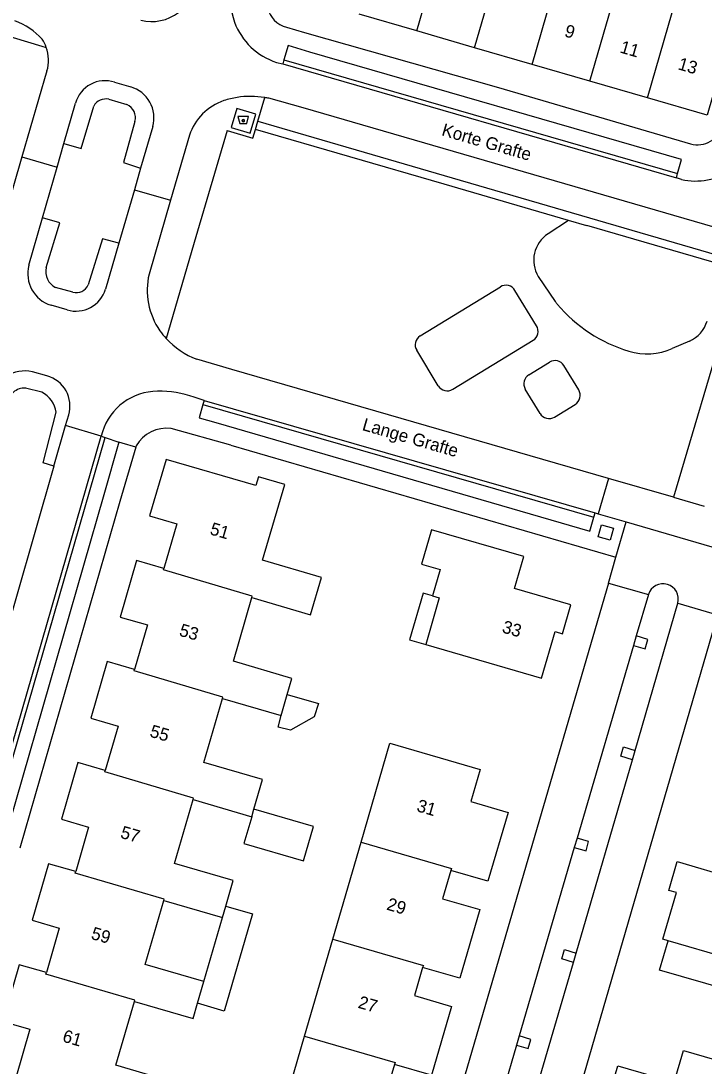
# Model space of a CAD drawing. Extents: x 194485 to 197793, y 468269 to 470822.
# Drawn here: x 194959.8 to 195024.7, y 469740.5 to 469839.8 of the extents above; entities that cross this region are included whole.
import ezdxf

# ---------------------------------------------------------------- set-up
doc = ezdxf.new("R2010")
doc.units = 0
for name, color, linetype in [('BGT grensvlak gebouwinstallatie plus 1', 7, 'Continuous'), ('BGT grensvlak onbegroeid terreindeel', 7, 'Continuous'), ('BGT grensvlak ondersteunend wegdeel', 7, 'Continuous'), ('BGT grensvlak pand op maaiveld', 7, 'Continuous'), ('BGT grensvlak pand op maaiveld LR', 7, 'Continuous'), ('BGT grensvlak vegetatieobject', 7, 'Continuous'), ('BGT grensvlak wegdeel', 7, 'Continuous'), ('BGT puntobject bak afval apart plaats', 7, 'Continuous'), ('BGT tekst huisnummerreeks', 7, 'Continuous'), ('BGT tekst openbare ruimte label weg', 7, 'Continuous')]:
    doc.layers.add(name, color=color, linetype=linetype)

msp = doc.modelspace()

# ---------------------------------------------------------------- linework, layer by layer
at = {"layer": 'BGT grensvlak gebouwinstallatie plus 1'}
for p, q in [((194985.092, 469775.784), (194988.048, 469774.934)), ((194988.048, 469774.934), (194987.644, 469773.657)), ((194984.217, 469772.699), (194984.508, 469773.778)), ((194987.644, 469773.657), (194985.405, 469772.412)), ((194985.405, 469772.412), (194984.217, 469772.699)), ((194981.716, 469764.181), (194980.978, 469761.645)), ((194987.578, 469763.264), (194981.928, 469764.909)), ((194986.628, 469760), (194987.578, 469763.264)), ((194980.978, 469761.645), (194986.628, 469760)), ((194979.244, 469755.682), (194981.778, 469754.944)), ((194977.166, 469748.539), (194978.927, 469754.593)), ((194981.778, 469754.944), (194979.095, 469745.727)), ((195020.447, 469749.618), (195021.261, 469752.401)), ((195026.955, 469747.713), (195020.447, 469749.618)), ((194979.095, 469745.727), (194976.562, 469746.464))]:
    msp.add_line(p, q, dxfattribs=at)
msp.add_lwpolyline([(194998.889, 469785.159), (194997.996, 469785.417), (194996.713, 469780.973), (194998.24, 469780.532)], dxfattribs=at)
at = {"layer": 'BGT grensvlak onbegroeid terreindeel'}
for p, q in [((195011.805, 469820.815), (195009.857, 469819.543)), ((195008.931, 469815.481), (195010.542, 469813.114)), ((194997.715, 469809.853), (195005.338, 469814.506)), ((195008.768, 469810.807), (195006.713, 469814.174)), ((195000.813, 469804.779), (195008.436, 469809.433)), ((195023.292, 469809.353), (195021.663, 469808.642)), ((194999.438, 469805.112), (194997.383, 469808.478)), ((195008.028, 469806.156), (195009.992, 469807.355)), ((195012.774, 469804.717), (195011.367, 469807.022)), ((195009.104, 469802.476), (195007.696, 469804.781)), ((195010.478, 469802.143), (195012.442, 469803.342))]:
    msp.add_line(p, q, dxfattribs=at)
for centre, radius, start, end in [((195011.499, 469817.032), 3, 123.18523, 211.13065), ((195005.86, 469813.653), 1, 31.40324, 121.44775), ((195012.898, 469814.706), 2.843, 214.04858, 220.35104), ((195021.674, 469822.112), 14.327, 220.19755, 253.16504), ((195007.915, 469810.286), 0.999, 301.41439, 31.41757), ((195022.094, 469812.102), 2.998, 293.5568, 343.65956), ((194998.238, 469808.999), 1.001, 121.46781, 211.38317), ((195019.265, 469814.131), 5.99, 253.11796, 293.6036), ((195010.513, 469806.501), 1.001, 31.40527, 121.36698), ((195008.551, 469805.302), 1.001, 121.46781, 211.38317), ((195000.292, 469805.633), 1, 211.37258, 301.39967), ((195011.921, 469804.195), 1, 301.40324, 31.44775), ((195009.957, 469802.996), 0.999, 211.35154, 301.40163)]:
    msp.add_arc(centre, radius, start, end, dxfattribs=at)
at = {"layer": 'BGT grensvlak ondersteunend wegdeel'}
for p, q in [((194968.152, 469832.327), (194969.843, 469831.811)), ((194964.73, 469813.988), (194963.077, 469814.44)), ((194961.779, 469804.492), (194960.242, 469804.884))]:
    msp.add_line(p, q, dxfattribs=at)
for points in [[(194963.881, 469828.127), (194965.509, 469827.657), (194966.704, 469831.678)], [(194970.618, 469830.202), (194969.542, 469826.305), (194971.16, 469825.786)], [(194962.195, 469816.33), (194963.489, 469820.589), (194961.846, 469821.064)], [(194969.087, 469818.644), (194967.527, 469819.081), (194966.184, 469814.696)], [(194962.931, 469797.473), (194961.915, 469797.777), (194963.148, 469802.59)]]:
    msp.add_lwpolyline(points, dxfattribs=at)
for centre, radius, start, end in [((194967.883, 469830.987), 1.367, 78.66573, 149.61853), ((194969.316, 469830.566), 1.352, 344.36492, 67.07211), ((194963.886, 469815.968), 1.729, 167.92608, 242.10771), ((194965.033, 469815.212), 1.261, 256.07753, 335.84839), ((194960.123, 469803.314), 1.574, 85.65344, 178.44427), ((194960.513, 469802.137), 2.673, 9.75094, 61.73938)]:
    msp.add_arc(centre, radius, start, end, dxfattribs=at)
at = {"layer": 'BGT grensvlak pand op maaiveld'}
for p, q in [((194997.401, 469838.81), (194991.926, 469840.398)), ((195002.875, 469837.222), (194997.401, 469838.81)), ((195008.35, 469835.634), (195002.875, 469837.222)), ((195013.824, 469834.046), (195008.35, 469835.634)), ((195019.298, 469832.459), (195013.824, 469834.046)), ((194978.939, 469775.398), (194984.508, 469773.778)), ((194984.508, 469773.778), (194985.092, 469775.784)), ((194976.147, 469765.801), (194981.716, 469764.181)), ((194981.716, 469764.181), (194981.928, 469764.909)), ((194989.423, 469752.552), (194992.107, 469761.769)), ((194973.358, 469756.213), (194978.927, 469754.593)), ((194978.927, 469754.593), (194979.244, 469755.682)), ((194986.739, 469743.334), (194989.423, 469752.552)), ((195027.769, 469750.495), (195021.261, 469752.401)), ((194976.562, 469746.464), (194977.166, 469748.539))]:
    msp.add_line(p, q, dxfattribs=at)
for points in [[(195022.067, 469842.01), (195027.734, 469840.37), (195024.965, 469830.815), (195019.298, 469832.459)], [(194981.718, 469784.988), (194987.297, 469783.366), (194988.326, 469786.904), (194982.751, 469788.533), (194984.855, 469795.739), (194982.357, 469796.468), (194982.104, 469795.623), (194973.572, 469798.117), (194972.012, 469792.742), (194974.594, 469791.988), (194973.36, 469787.762)], [(194998.24, 469780.532), (195009.244, 469777.328), (195010.532, 469781.764), (195011.238, 469781.561), (195012.031, 469784.295), (195006.658, 469785.855), (195007.549, 469788.88), (194998.785, 469791.417), (194997.844, 469788.164)], [(194973.36, 469787.762), (194970.781, 469788.516), (194969.221, 469783.144), (194971.803, 469782.394), (194970.576, 469778.171)], [(194997.844, 469788.164), (194999.61, 469787.654), (194998.889, 469785.159)], [(194985.092, 469775.784), (194985.539, 469777.321), (194979.969, 469778.941), (194981.718, 469784.988)], [(194998.889, 469785.159), (194999.523, 469784.976), (194998.24, 469780.532)], [(194970.576, 469778.171), (194967.994, 469778.921), (194966.432, 469773.543), (194969.015, 469772.794), (194967.791, 469768.574)], [(194981.928, 469764.909), (194982.744, 469767.714), (194977.175, 469769.334), (194978.939, 469775.398)], [(194992.107, 469761.769), (194994.847, 469771.178), (195003.425, 469768.662), (195002.528, 469765.612), (195006.057, 469764.588), (195004.156, 469758.054), (195000.626, 469759.08)], [(194967.791, 469768.574), (194965.211, 469769.324), (194963.641, 469763.938), (194966.222, 469763.186), (194964.992, 469758.965)], [(194979.244, 469755.682), (194979.955, 469758.127), (194974.386, 469759.747), (194976.147, 469765.801)], [(195021.261, 469752.401), (195020.754, 469752.549), (195022.048, 469756.973), (195021.339, 469757.182), (195022.135, 469759.914), (195027.489, 469758.357), (195028.364, 469761.373), (195034.723, 469759.52)], [(194964.992, 469758.965), (194962.412, 469759.718), (194960.853, 469754.345), (194963.435, 469753.596), (194962.21, 469749.374)], [(195000.626, 469759.08), (194999.846, 469756.393), (195003.379, 469755.368), (195001.468, 469748.836), (194997.941, 469749.866)], [(194977.166, 469748.539), (194971.597, 469750.159), (194973.358, 469756.213)], [(194962.21, 469749.374), (194959.629, 469750.123), (194958.065, 469744.741), (194960.643, 469743.989), (194959.302, 469739.389), (194973.317, 469735.307), (194974.377, 469738.951), (194968.808, 469740.571), (194970.569, 469746.626)], [(194997.941, 469749.866), (194997.162, 469747.197), (195000.694, 469746.163), (194998.793, 469739.625), (194995.261, 469740.652)], [(194970.569, 469746.626), (194976.138, 469745.006), (194976.562, 469746.464)], [(194995.261, 469740.652), (194994.48, 469737.974), (194998.01, 469736.942), (194996.105, 469730.412), (194984.004, 469733.94), (194986.739, 469743.334)], [(195015.11, 469733.168), (195016.402, 469737.584), (195015.692, 469737.794), (195016.492, 469740.528), (195021.833, 469738.97), (195022.711, 469741.983), (195033.535, 469738.829)]]:
    msp.add_lwpolyline(points, dxfattribs=at)
at = {"layer": 'BGT grensvlak pand op maaiveld LR'}
for p, q in [((194997.401, 469838.81), (195000.166, 469848.349)), ((195002.875, 469837.222), (195005.641, 469846.765)), ((195008.35, 469835.634), (195011.117, 469845.18)), ((195013.824, 469834.046), (195016.591, 469843.595)), ((195019.298, 469832.459), (195022.067, 469842.01))]:
    msp.add_line(p, q, dxfattribs=at)
for points in [[(194981.718, 469784.988), (194981.756, 469785.118), (194973.321, 469787.632), (194973.36, 469787.762)], [(194978.939, 469775.398), (194978.978, 469775.532), (194970.541, 469778.037), (194970.576, 469778.171)], [(194976.147, 469765.801), (194976.185, 469765.93), (194967.748, 469768.441), (194967.791, 469768.574)], [(194992.107, 469761.769), (195000.7, 469759.267), (195000.626, 469759.08)], [(194973.358, 469756.213), (194973.397, 469756.348), (194964.952, 469758.829), (194964.992, 469758.965)], [(194989.423, 469752.552), (194998.016, 469750.049), (194997.941, 469749.866)], [(194970.569, 469746.626), (194970.61, 469746.765), (194962.17, 469749.237), (194962.21, 469749.374)], [(194986.739, 469743.334), (194995.333, 469740.832), (194995.261, 469740.652)]]:
    msp.add_lwpolyline(points, dxfattribs=at)
at = {"layer": 'BGT grensvlak vegetatieobject'}
msp.add_line((195013.548, 469820.309), (195011.805, 469820.815), dxfattribs=at)
for points in [[(194982.29, 469830.247), (195000, 469825.088), (195000, 469825.077), (195028.366, 469816.824)], [(195011.805, 469820.815), (195000, 469824.244), (194982.058, 469829.458)], [(195028.151, 469816.094), (195013.553, 469820.331), (195013.548, 469820.309)], [(195017.969, 469780.44), (195019.074, 469780.129), (195019.335, 469781.015), (195018.235, 469781.344)], [(195017.873, 469769.589), (195016.773, 469769.915), (195017.031, 469770.803), (195018.127, 469770.467)], [(195012.355, 469761.246), (195013.474, 469760.94), (195013.709, 469761.84), (195012.615, 469762.135)], [(195012.271, 469750.345), (195011.167, 469750.67), (195011.434, 469751.558), (195012.518, 469751.213)], [(195006.866, 469742.477), (195007.97, 469742.155), (195008.219, 469743.028), (195007.122, 469743.355)]]:
    msp.add_lwpolyline(points, dxfattribs=at)
at = {"layer": 'BGT grensvlak wegdeel'}
for p, q in [((194985.029, 469839.155), (194986.74, 469838.656)), ((194986.74, 469838.656), (195005.143, 469833.432)), ((194984.057, 469835.823), (194984.658, 469835.678)), ((194984.772, 469836.061), (194984.658, 469835.678)), ((194984.658, 469835.678), (195022.06, 469824.875)), ((194984.772, 469836.061), (195022.168, 469825.26)), ((194962.264, 469835.012), (194959.884, 469826.84)), ((194968.679, 469833.946), (194970.22, 469833.487)), ((194982.29, 469830.247), (194982.949, 469832.486)), ((195005.143, 469833.432), (195023.398, 469828.081)), ((194963.881, 469828.127), (194964.982, 469831.946)), ((194972.308, 469829.74), (194971.16, 469825.786)), ((194982.058, 469829.458), (194982.29, 469830.247)), ((194975.8, 469828.9), (194974.006, 469822.732)), ((194963.23, 469825.867), (194963.881, 469828.127)), ((194959.884, 469826.84), (194957.524, 469818.735)), ((194959.884, 469826.84), (194963.23, 469825.867)), ((195022.168, 469825.26), (195022.544, 469826.608)), ((194961.846, 469821.064), (194963.23, 469825.867)), ((194971.16, 469825.786), (194970.564, 469823.733)), ((195022.06, 469824.875), (195022.168, 469825.26)), ((195022.533, 469824.709), (195022.06, 469824.875)), ((194970.564, 469823.733), (194969.087, 469818.644)), ((194970.564, 469823.733), (194974.006, 469822.732)), ((194974.006, 469822.732), (194971.965, 469815.717)), ((194960.546, 469816.555), (194961.846, 469821.064)), ((194969.087, 469818.644), (194967.824, 469814.294)), ((195027.6, 469814.229), (195021.784, 469794.526)), ((194964.18, 469812.314), (194962.649, 469812.753)), ((194962.266, 469806.039), (194960.885, 469806.437)), ((194977.185, 469803.707), (194976.244, 469804.015)), ((194977.185, 469803.707), (194977.077, 469803.322)), ((194977.185, 469803.707), (195014.332, 469793.03)), ((194977.077, 469803.322), (195014.221, 469792.646)), ((194964.036, 469801.326), (194964.329, 469802.348)), ((194962.931, 469797.473), (194964.036, 469801.326)), ((194967.403, 469800.329), (194964.036, 469801.326)), ((194967.532, 469800.748), (194967.403, 469800.329)), ((194979.737, 469799.458), (194974.072, 469801.037)), ((194978.304, 469801.623), (195013.832, 469791.299)), ((194944.369, 469720.504), (194967.403, 469800.329)), ((194944.753, 469720.393), (194967.782, 469800.199)), ((194967.403, 469800.329), (194967.782, 469800.199)), ((194969.101, 469799.747), (194967.656, 469794.737)), ((194967.782, 469800.199), (194969.101, 469799.747)), ((194970.703, 469799.269), (194969.193, 469794.121)), ((194970.738, 469799.39), (194970.703, 469799.269)), ((194979.737, 469799.458), (195016.311, 469788.836)), ((194962.931, 469797.473), (194952.48, 469761.199)), ((195015.603, 469796.318), (195014.615, 469792.948)), ((195021.784, 469794.526), (195015.603, 469796.318)), ((194967.656, 469794.737), (194958.001, 469761.199)), ((194969.193, 469794.121), (194959.695, 469761.199)), ((195021.784, 469794.526), (195024.702, 469793.66)), ((195014.221, 469792.646), (195014.332, 469793.03)), ((195014.332, 469793.03), (195014.615, 469792.948)), ((195014.615, 469792.948), (195017.285, 469792.175)), ((195013.832, 469791.299), (195014.221, 469792.646)), ((195016.311, 469788.836), (195017.285, 469792.175)), ((195017.285, 469792.175), (195027.651, 469789.174)), ((195015.593, 469786.375), (195016.311, 469788.836)), ((195015.593, 469786.375), (195019.396, 469785.282)), ((195019.396, 469785.282), (195018.235, 469781.344)), ((195018.127, 469770.467), (195022.18, 469784.465)), ((195022.18, 469784.465), (195025.971, 469783.366)), ((195018.235, 469781.344), (195017.969, 469780.44)), ((195017.969, 469780.44), (195012.615, 469762.135)), ((195017.873, 469769.589), (195018.127, 469770.467)), ((195012.518, 469751.213), (195017.873, 469769.589)), ((195012.615, 469762.135), (195012.355, 469761.246)), ((195012.355, 469761.246), (195007.122, 469743.355)), ((195012.271, 469750.345), (195012.518, 469751.213)), ((195007.886, 469735.359), (195012.271, 469750.345)), ((195007.122, 469743.355), (195006.866, 469742.477)), ((195006.866, 469742.477), (195005.058, 469736.297))]:
    msp.add_line(p, q, dxfattribs=at)
for points in [[(194957.666, 469838.594), (194961.774, 469837.374), (194962.204, 469837.247)], [(195022.544, 469826.608), (194987.245, 469836.803), (194985.178, 469837.42), (194984.772, 469836.061)], [(195025.729, 469820.133), (194986.587, 469831.494), (194983.337, 469832.412)], [(194980.285, 469831.449), (194979.749, 469829.626), (194981.572, 469829.09), (194982.108, 469830.913), (194980.285, 469831.449)], [(194979.388, 469829.355), (194976.39, 469819.252), (194973.586, 469809.603)], [(194979.388, 469829.355), (194981.817, 469828.64), (194982.058, 469829.458)], [(195015.603, 469796.318), (194979.819, 469806.646), (194976.507, 469807.636)], [(194977.077, 469803.322), (194976.722, 469802.063), (194978.304, 469801.623)], [(194970.703, 469799.269), (194969.402, 469799.657), (194969.101, 469799.747)], [(195014.617, 469790.768), (195014.948, 469791.902), (195016.083, 469791.573), (195015.756, 469790.435), (195014.617, 469790.768)], [(195015.593, 469786.375), (194998.562, 469728.002), (195001.333, 469727.194)], [(195025.971, 469783.366), (195009, 469724.97), (195004.21, 469726.35)]]:
    msp.add_lwpolyline(points, dxfattribs=at)
for centre, radius, start, end in [((194985.736, 469841.668), 6.005, 163.78606, 199.73872), ((194972.206, 469843.943), 4.24, 255.85266, 307.21969), ((194985.651, 469841.567), 2.491, 192.56707, 255.53311), ((194957.04, 469833.669), 6.467, 42.45867, 70.25327), ((194986.043, 469841.867), 6.362, 200.48898, 251.80549), ((194958.767, 469836.022), 3.648, 19.61149, 33.46036), ((194958.794, 469836.037), 3.619, 343.54321, 19.53234), ((194967.782, 469831.187), 2.901, 71.98502, 164.83991), ((194969.397, 469830.573), 3.028, 344.02652, 74.23058), ((194981.602, 469824.395), 8.2, 98.99867, 107.96847), ((194981.61, 469824.392), 8.204, 80.60575, 99.04555), ((194981.581, 469824.261), 8.338, 77.84481, 80.55945), ((194980.776, 469827.23), 5.249, 108.93265, 161.45118), ((195024.044, 469830.489), 2.493, 254.99428, 345.38337), ((195023.894, 469830.734), 6.177, 257.27058, 303.5292), ((194963.604, 469815.764), 3.159, 165.49616, 252.40043), ((194978.465, 469814.173), 6.681, 166.63956, 214.99467), ((194965.007, 469815.135), 2.939, 253.65382, 343.38186), ((194979.063, 469814.614), 7.424, 215.13064, 222.45323), ((194979.098, 469814.636), 7.464, 222.39875, 249.68864), ((194960.173, 469803.168), 3.345, 77.71624, 165.26846), ((194961.502, 469803.19), 2.949, 343.4098, 74.99421), ((194972.783, 469799.083), 5.509, 90.18874, 162.41097), ((194973.02, 469795.352), 9.243, 69.5857, 91.58047), ((194973.612, 469797.77), 3.299, 81.98905, 150.58981), ((195020.782, 469784.854), 1.451, 344.45078, 162.83923)]:
    msp.add_arc(centre, radius, start, end, dxfattribs=at)
at = {"layer": 'BGT puntobject bak afval apart plaats'}
msp.add_lwpolyline([(194981.235, 469830.01), (194981.41, 469830.685), (194980.41, 469830.685), (194980.585, 469830.01)], close=True, dxfattribs=at)
msp.add_circle((194980.91, 469830.285), 0.1, dxfattribs=at)
for start, end in [(0, 180), (180, 0)]:
    msp.add_arc((194980.91, 469830.285), 0.1, start, end, dxfattribs=at)

# ---------------------------------------------------------------- texts
at = {"layer": 'BGT tekst huisnummerreeks'}
for s, rotation, p in [('9', 343.8, (195011.346, 469838.306)), ('11', 343.8, (195016.612, 469836.778)), ('13', 343.8, (195022.125, 469835.179)), ('51', 343.7, (194977.666, 469791.016)), ('53', 343.8, (194974.747, 469781.394)), ('33', 343.8, (195005.418, 469781.702)), ('55', 343.8, (194971.955, 469771.796)), ('31', 343.8, (194997.307, 469764.72)), ('57', 343.8, (194969.165, 469762.191)), ('29', 343.6, (194994.454, 469755.37)), ('59', 343.8, (194966.376, 469752.593)), ('27', 343.8, (194991.734, 469746.049)), ('61', 343.8, (194963.662, 469742.836))]:
    msp.add_text(s, height=1.2, rotation=rotation, dxfattribs=at).set_placement(p)
at = {"layer": 'BGT tekst openbare ruimte label weg'}
for s, rotation, p in [('Korte Grafte', 343.8, (194999.674, 469828.905)), ('Lange Grafte', 343.9, (194992.131, 469800.919))]:
    msp.add_text(s, height=1.2, rotation=rotation, dxfattribs=at).set_placement(p)

doc.saveas('drawing.dxf')
